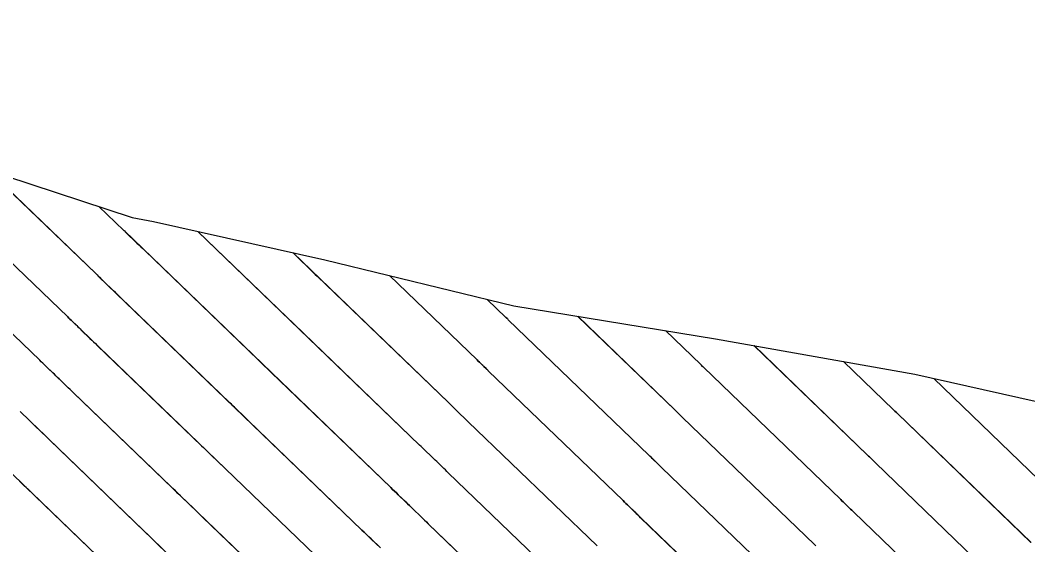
# Model space of a CAD drawing. Extents: x 954385 to 988206, y 1868364 to 1924553.
# Drawn here: x 955870.1 to 955929.9, y 1923076.5 to 1923107.6 of the extents above; entities that cross this region are included whole.
import ezdxf

# ---------------------------------------------------------------- set-up
doc = ezdxf.new("R2010")
doc.units = 0
for name, color, linetype in [('1', 7, 'Continuous'), ('Ex_Major Contours', 7, 'Continuous'), ('Ex_Minor Contours', 7, 'Continuous'), ('Perimeter', 7, 'Continuous')]:
    doc.layers.add(name, color=color, linetype=linetype)

msp = doc.modelspace()

# ---------------------------------------------------------------- linework, layer by layer
at = {"layer": '1'}
for points in [[(955803.445, 1923120.417), (955814.086, 1923117.093), (955824.423, 1923113.448), (955834.612, 1923109.648), (955845.067, 1923106.129), (955855.334, 1923102.41), (955866.245, 1923099.369), (955876.77, 1923095.923), (955878.024, 1923095.674), (955888.184, 1923093.41), (955899.385, 1923090.673), (955911.335, 1923088.724), (955923.15, 1923086.632), (955934.515, 1923084.068)], [(955868.222, 1923098.722), (955874.608, 1923092.585), (955874.685, 1923092.512), (955874.761, 1923092.439), (955890.389, 1923077.381), (955890.525, 1923077.249), (955890.662, 1923077.117), (955890.799, 1923076.985), (955890.936, 1923076.853), (955891.483, 1923076.325)], [(955888.682, 1923074.86), (955873.216, 1923089.761), (955873.149, 1923089.826), (955873.082, 1923089.89), (955873.014, 1923089.955), (955872.947, 1923090.02), (955865.357, 1923097.313)], [(955901.259, 1923071.064), (955894.314, 1923077.758), (955894.202, 1923077.865), (955894.091, 1923077.973), (955893.98, 1923078.08), (955893.869, 1923078.188), (955893.424, 1923078.619), (955893.314, 1923078.726), (955893.203, 1923078.833), (955893.092, 1923078.94), (955892.982, 1923079.047), (955892.539, 1923079.475), (955892.428, 1923079.582), (955892.317, 1923079.689), (955892.206, 1923079.796), (955892.095, 1923079.903), (955876.305, 1923095.117), (955876.27, 1923095.15), (955874.792, 1923096.57)], [(955902.793, 1923073.753), (955895.501, 1923080.782), (955895.416, 1923080.864), (955895.33, 1923080.946), (955895.245, 1923081.029), (955895.16, 1923081.111), (955894.82, 1923081.441), (955894.735, 1923081.523), (955894.65, 1923081.605), (955894.566, 1923081.687), (955894.481, 1923081.769), (955894.141, 1923082.097), (955894.056, 1923082.179), (955893.972, 1923082.261), (955893.887, 1923082.342), (955893.802, 1923082.424), (955880.66, 1923095.086)], [(955886.975, 1923072.338), (955871.672, 1923087.083), (955871.575, 1923087.176), (955871.479, 1923087.269), (955871.382, 1923087.362), (955871.286, 1923087.454), (955864.087, 1923094.372)], [(955904.327, 1923076.442), (955896.688, 1923083.805), (955896.629, 1923083.863), (955896.57, 1923083.92), (955896.511, 1923083.977), (955896.452, 1923084.034), (955896.215, 1923084.263), (955896.156, 1923084.32), (955896.098, 1923084.377), (955896.039, 1923084.434), (955895.98, 1923084.491), (955895.744, 1923084.718), (955895.685, 1923084.775), (955895.626, 1923084.832), (955895.567, 1923084.889), (955895.508, 1923084.946), (955886.285, 1923093.833)], [(955892.021, 1923092.472), (955897.215, 1923087.467), (955897.281, 1923087.404), (955897.347, 1923087.34), (955897.479, 1923087.213), (955897.545, 1923087.149), (955897.611, 1923087.085), (955897.743, 1923086.957), (955897.776, 1923086.925), (955897.809, 1923086.893), (955897.842, 1923086.861), (955897.875, 1923086.829), (955905.862, 1923079.131), (955905.949, 1923079.047), (955906.036, 1923078.962), (955906.123, 1923078.878), (955906.21, 1923078.794), (955906.558, 1923078.456), (955906.645, 1923078.371), (955906.732, 1923078.287), (955906.82, 1923078.202), (955906.907, 1923078.118), (955914.078, 1923071.203)], [(955915.643, 1923073.864), (955908.148, 1923081.091), (955908.085, 1923081.152), (955908.023, 1923081.213), (955907.96, 1923081.273), (955907.897, 1923081.334), (955907.647, 1923081.577), (955907.584, 1923081.638), (955907.522, 1923081.699), (955907.459, 1923081.759), (955907.396, 1923081.82), (955899.063, 1923089.853), (955899.034, 1923089.88), (955898.978, 1923089.935), (955898.922, 1923089.989), (955897.813, 1923091.057)], [(955917.295, 1923076.441), (955917.208, 1923076.525), (955909.39, 1923084.064), (955909.351, 1923084.101), (955909.313, 1923084.138), (955909.275, 1923084.175), (955909.236, 1923084.212), (955909.083, 1923084.361), (955909.045, 1923084.398), (955909.007, 1923084.435), (955908.969, 1923084.472), (955908.93, 1923084.509), (955903.177, 1923090.055)], [(955908.382, 1923089.206), (955910.465, 1923087.198), (955910.492, 1923087.171), (955910.52, 1923087.145), (955910.589, 1923087.077), (955910.617, 1923087.051), (955910.631, 1923087.037), (955918.772, 1923079.187), (955918.837, 1923079.124), (955918.901, 1923079.062), (955918.966, 1923078.999), (955919.03, 1923078.937), (955919.288, 1923078.687), (955919.353, 1923078.624), (955919.417, 1923078.561), (955919.482, 1923078.499), (955919.546, 1923078.437), (955926.864, 1923071.365)], [(955913.626, 1923088.319), (955920.337, 1923081.848), (955920.378, 1923081.808), (955920.42, 1923081.768), (955920.461, 1923081.728), (955920.503, 1923081.687), (955920.668, 1923081.527), (955920.71, 1923081.486), (955920.751, 1923081.446), (955920.793, 1923081.406), (955920.834, 1923081.366), (955928.453, 1923074.003), (955928.537, 1923073.922), (955928.621, 1923073.841), (955928.705, 1923073.76), (955928.788, 1923073.679), (955929.123, 1923073.354), (955929.206, 1923073.273), (955929.29, 1923073.192), (955929.374, 1923073.11), (955929.457, 1923073.029), (955936.566, 1923066.137)], [(955930.042, 1923076.642), (955922.122, 1923084.295), (955922.085, 1923084.331), (955922.049, 1923084.367), (955921.975, 1923084.438), (955921.938, 1923084.474), (955921.902, 1923084.509), (955918.924, 1923087.381)], [(955931.631, 1923079.281), (955924.289, 1923086.375)], [(955885.269, 1923069.816), (955870.128, 1923084.405)], [(955883.562, 1923067.295), (955868.583, 1923081.727)]]:
    msp.add_lwpolyline(points, dxfattribs=at)
at = {"layer": 'Ex_Major Contours'}
for points in [[(955886.976, 1923072.338), (955880.943, 1923078.149), (955880.65, 1923078.431), (955880.357, 1923078.714), (955879.771, 1923079.278), (955879.624, 1923079.42), (955879.478, 1923079.561), (955879.331, 1923079.702), (955879.185, 1923079.843), (955873.291, 1923085.524), (955873.187, 1923085.624), (955873.083, 1923085.724), (955872.979, 1923085.824), (955872.875, 1923085.924), (955872.444, 1923086.34), (955872.347, 1923086.433), (955872.251, 1923086.525), (955872.154, 1923086.618), (955872.058, 1923086.711), (955871.672, 1923087.083), (955871.576, 1923087.176), (955871.479, 1923087.269), (955871.383, 1923087.362), (955871.286, 1923087.455), (955864.087, 1923094.372)], [(955886.284, 1923093.833), (955887.623, 1923092.542), (955887.726, 1923092.444), (955895.509, 1923084.946), (955895.568, 1923084.89), (955895.627, 1923084.833), (955895.686, 1923084.776), (955895.745, 1923084.719), (955895.981, 1923084.492), (955896.039, 1923084.435), (955896.098, 1923084.378), (955896.157, 1923084.321), (955896.216, 1923084.264), (955896.452, 1923084.035), (955896.511, 1923083.977), (955896.57, 1923083.92), (955896.63, 1923083.863), (955896.689, 1923083.806), (955904.326, 1923076.44)], [(955936.566, 1923066.138), (955929.458, 1923073.03), (955929.375, 1923073.112), (955929.291, 1923073.193), (955929.207, 1923073.274), (955929.124, 1923073.355), (955928.789, 1923073.68), (955928.706, 1923073.761), (955928.622, 1923073.842), (955928.538, 1923073.923), (955928.454, 1923074.004), (955920.834, 1923081.365), (955920.793, 1923081.405), (955920.751, 1923081.445), (955920.71, 1923081.485), (955920.668, 1923081.526), (955920.503, 1923081.686), (955920.461, 1923081.727), (955920.42, 1923081.767), (955920.378, 1923081.807), (955920.337, 1923081.847), (955913.624, 1923088.319)]]:
    msp.add_lwpolyline(points, dxfattribs=at)
at = {"layer": 'Ex_Minor Contours'}
for points in [[(955891.483, 1923076.326), (955890.936, 1923076.854), (955890.8, 1923076.986), (955890.663, 1923077.118), (955890.526, 1923077.25), (955890.389, 1923077.382), (955883.656, 1923083.867), (955883.381, 1923084.132), (955882.923, 1923084.573), (955882.831, 1923084.661), (955882.74, 1923084.75), (955882.648, 1923084.838), (955882.557, 1923084.926), (955876.105, 1923091.145), (955875.993, 1923091.252), (955875.882, 1923091.36), (955875.77, 1923091.467), (955875.659, 1923091.575), (955875.065, 1923092.146), (955874.989, 1923092.219), (955874.913, 1923092.292), (955874.761, 1923092.439), (955874.723, 1923092.476), (955874.685, 1923092.512), (955874.647, 1923092.549), (955874.609, 1923092.585), (955868.223, 1923098.722)], [(955865.357, 1923097.313), (955872.947, 1923090.02), (955873.015, 1923089.955), (955873.082, 1923089.891), (955873.149, 1923089.826), (955873.216, 1923089.761), (955873.485, 1923089.502), (955873.553, 1923089.437), (955873.62, 1923089.372), (955873.687, 1923089.308), (955873.754, 1923089.243), (955874.267, 1923088.75), (955874.375, 1923088.646), (955874.483, 1923088.542), (955874.59, 1923088.438), (955874.698, 1923088.334), (955880.871, 1923082.385), (955880.99, 1923082.27), (955881.109, 1923082.155), (955881.228, 1923082.04), (955881.347, 1923081.926), (955881.942, 1923081.352), (955882.181, 1923081.123), (955882.3, 1923081.008), (955888.683, 1923074.86)], [(955874.792, 1923096.57), (955876.27, 1923095.151), (955876.305, 1923095.117), (955876.376, 1923095.049), (955877.05, 1923094.4), (955877.166, 1923094.289), (955877.281, 1923094.178), (955877.396, 1923094.067), (955877.512, 1923093.955), (955884.242, 1923087.468), (955884.371, 1923087.344), (955884.499, 1923087.22), (955884.884, 1923086.85), (955885.013, 1923086.726), (955892.096, 1923079.903), (955892.207, 1923079.796), (955892.318, 1923079.69), (955892.428, 1923079.583), (955892.539, 1923079.476), (955892.982, 1923079.048), (955893.093, 1923078.941), (955893.204, 1923078.834), (955893.314, 1923078.727), (955893.425, 1923078.62), (955893.87, 1923078.188), (955893.981, 1923078.081), (955894.092, 1923077.973), (955894.203, 1923077.866), (955894.314, 1923077.759), (955901.258, 1923071.062)], [(955902.792, 1923073.751), (955895.501, 1923080.782), (955895.416, 1923080.865), (955895.331, 1923080.947), (955895.246, 1923081.029), (955895.161, 1923081.112), (955894.821, 1923081.442), (955894.736, 1923081.524), (955894.651, 1923081.606), (955894.566, 1923081.688), (955894.481, 1923081.77), (955894.142, 1923082.097), (955894.057, 1923082.179), (955893.972, 1923082.261), (955893.887, 1923082.343), (955893.803, 1923082.425), (955886.369, 1923089.585), (955886.222, 1923089.726), (955886.038, 1923089.903), (955885.928, 1923090.009), (955880.661, 1923095.086)], [(955914.078, 1923071.202), (955906.906, 1923078.117), (955906.819, 1923078.201), (955906.731, 1923078.285), (955906.644, 1923078.37), (955906.557, 1923078.454), (955906.209, 1923078.792), (955906.122, 1923078.876), (955906.035, 1923078.961), (955905.948, 1923079.045), (955905.861, 1923079.129), (955897.876, 1923086.83), (955897.843, 1923086.862), (955897.81, 1923086.894), (955897.777, 1923086.926), (955897.744, 1923086.958), (955897.611, 1923087.086), (955897.578, 1923087.118), (955897.546, 1923087.15), (955897.513, 1923087.182), (955897.48, 1923087.214), (955897.348, 1923087.341), (955897.282, 1923087.404), (955897.216, 1923087.468), (955892.02, 1923092.473)], [(955915.643, 1923073.863), (955908.147, 1923081.09), (955908.084, 1923081.15), (955908.022, 1923081.211), (955907.959, 1923081.272), (955907.896, 1923081.332), (955907.646, 1923081.576), (955907.583, 1923081.636), (955907.52, 1923081.697), (955907.458, 1923081.758), (955907.395, 1923081.818), (955899.063, 1923089.854), (955899.035, 1923089.881), (955898.986, 1923089.929), (955898.922, 1923089.99), (955897.815, 1923091.057)], [(955917.295, 1923076.44), (955917.208, 1923076.524), (955909.389, 1923084.062), (955909.35, 1923084.099), (955909.312, 1923084.137), (955909.274, 1923084.174), (955909.235, 1923084.211), (955909.082, 1923084.359), (955909.044, 1923084.396), (955909.006, 1923084.433), (955908.968, 1923084.471), (955908.929, 1923084.508), (955903.178, 1923090.054)], [(955926.865, 1923071.366), (955919.546, 1923078.436), (955919.481, 1923078.498), (955919.417, 1923078.561), (955919.352, 1923078.623), (955919.288, 1923078.686), (955919.03, 1923078.936), (955918.966, 1923078.998), (955918.901, 1923079.061), (955918.837, 1923079.123), (955918.772, 1923079.186), (955910.63, 1923087.035), (955910.602, 1923087.062), (955910.574, 1923087.089), (955910.505, 1923087.156), (955910.464, 1923087.197), (955908.38, 1923089.206)], [(955918.922, 1923087.381), (955921.901, 1923084.508), (955921.938, 1923084.473), (955921.975, 1923084.437), (955922.067, 1923084.348), (955922.104, 1923084.312), (955922.122, 1923084.294), (955930.043, 1923076.643)], [(955931.632, 1923079.282), (955924.289, 1923086.375)], [(955878.891, 1923075.961), (955878.195, 1923076.631), (955878.021, 1923076.799), (955877.847, 1923076.966), (955877.673, 1923077.134), (955877.499, 1923077.302), (955871.885, 1923082.713), (955871.784, 1923082.81), (955871.684, 1923082.906), (955871.584, 1923083.003), (955871.484, 1923083.099), (955871.082, 1923083.485), (955870.982, 1923083.582), (955870.882, 1923083.679), (955870.782, 1923083.775), (955870.681, 1923083.872), (955870.128, 1923084.405)], [(955875.813, 1923074.76), (955870.478, 1923079.903), (955870.381, 1923079.995), (955870.285, 1923080.088), (955870.188, 1923080.181), (955870.092, 1923080.274)]]:
    msp.add_lwpolyline(points, dxfattribs=at)
at = {"layer": 'Perimeter'}
msp.add_lwpolyline([(955803.445, 1923120.417), (955814.086, 1923117.093), (955824.423, 1923113.448), (955834.612, 1923109.648), (955845.067, 1923106.129), (955855.334, 1923102.41), (955866.245, 1923099.369), (955876.77, 1923095.923), (955878.024, 1923095.674), (955888.184, 1923093.41), (955899.385, 1923090.673), (955911.335, 1923088.724), (955923.15, 1923086.632), (955934.515, 1923084.068)], dxfattribs=at)

doc.saveas('drawing.dxf')
